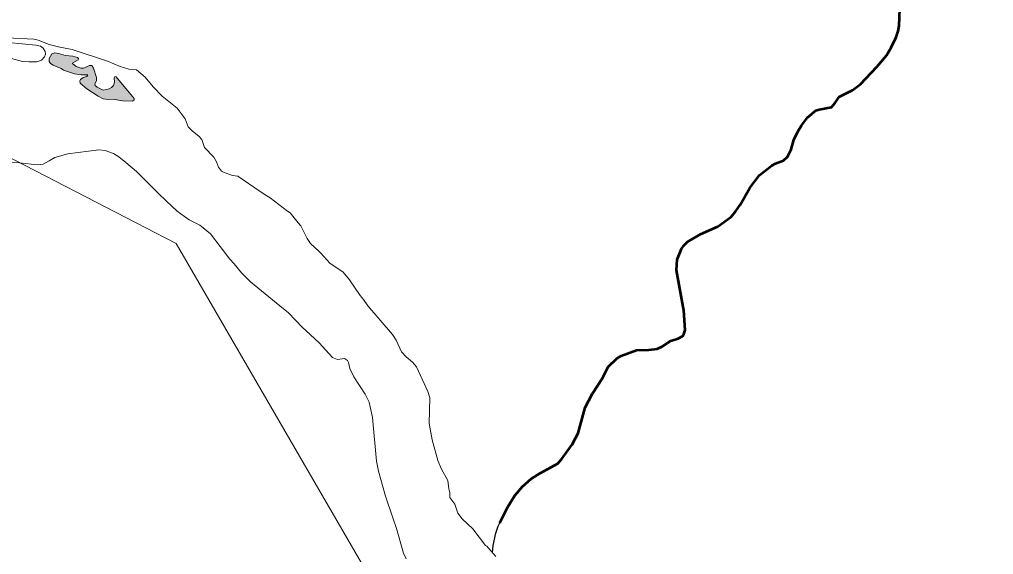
# Model space of a CAD drawing. Extents: x -1643653 to 4543381, y 1624270 to 13878484.
# Drawn here: x 810282 to 811599, y 9011979 to 9012702 of the extents above; entities that cross this region are included whole.
import ezdxf

# ---------------------------------------------------------------- set-up
doc = ezdxf.new("R2010")
doc.units = 0
doc.header["$LTSCALE"] = 200
doc.layers.add('60', color=7, linetype='Continuous', lineweight=13)

msp = doc.modelspace()

# ---------------------------------------------------------------- hatches: boundary and pattern name
at = {"layer": '60'}
msp.add_hatch(color=256, dxfattribs=at).paths.add_polyline_path([(810403.3, 9012608.1), (810395.3, 9012606.2), (810387.3, 9012610.1), (810384.8, 9012612.6), (810384.2, 9012614.8), (810386.3, 9012618.7), (810386.2, 9012623.5), (810382.5, 9012635.9), (810380, 9012639.8), (810376.9, 9012639.5), (810368.8, 9012636), (810365.7, 9012635.9), (810358.7, 9012638.1), (810354.1, 9012642.1), (810354.6, 9012643.2), (810361.7, 9012647.2), (810362.1, 9012649), (810360.6, 9012650.2), (810354.4, 9012652), (810344.6, 9012653.1), (810335.2, 9012656), (810330.1, 9012656.8), (810326.1, 9012655.2), (810322.6, 9012649), (810322.3, 9012644.8), (810324.1, 9012642.3), (810327.6, 9012640.1), (810338.7, 9012635.6), (810341.6, 9012633.5), (810356.6, 9012628.3), (810365.7, 9012626.9), (810374.7, 9012626.9), (810373.5, 9012624.8), (810368.4, 9012623.3), (810364.7, 9012620.7), (810363.8, 9012618.8), (810364.2, 9012615.5), (810373.2, 9012608.2), (810388.6, 9012598.1), (810395.5, 9012594.4), (810402.4, 9012593.7), (810409, 9012594.3), (810421.5, 9012591.8), (810435.2, 9012591.4), (810437.4, 9012593.1), (810437.4, 9012595.1), (810413, 9012624.4), (810411.3, 9012624.6), (810410.2, 9012623.1), (810410.6, 9012617.1), (810409.2, 9012612.4), (810406.7, 9012609.7)])

# ---------------------------------------------------------------- linework, layer by layer
for points in [[(814598.3, 9008896), (813758.5, 9010664.1), (812879.6, 9010781.5), (811952.2, 9011648.1), (810858.7, 9011770.6), (810494.2, 9012398.9), (808613.3, 9013370.5), (807126, 9013554.3), (805831.2, 9014683.5)], [(810265, 9012677), (810301.6, 9012675.2), (810307.7, 9012673.9), (810322.5, 9012668), (810336.9, 9012664.3), (810353.6, 9012661.2), (810401.3, 9012645.5), (810418.2, 9012638.3), (810429.9, 9012634.5), (810440.5, 9012633.7)], [(810440.5, 9012633.7), (810429.9, 9012634.5), (810418.2, 9012638.3), (810401.3, 9012645.5), (810353.6, 9012661.2), (810336.9, 9012664.3), (810322.5, 9012668), (810307.7, 9012673.9), (810301.6, 9012675.2), (810265, 9012677)], [(810271.6, 9012649.1), (810286.5, 9012645.2), (810295, 9012644.5), (810305.8, 9012644.7), (810311.8, 9012646.7), (810315.9, 9012651.3), (810317.3, 9012654.8), (810317, 9012658.5), (810314.5, 9012662.9), (810310.5, 9012665.6), (810304.5, 9012666.9), (810267.6, 9012670.7)], [(810267.6, 9012670.7), (810304.5, 9012666.9), (810310.5, 9012665.6), (810314.5, 9012662.9), (810317, 9012658.5), (810317.3, 9012654.8), (810315.9, 9012651.3), (810311.8, 9012646.7), (810305.8, 9012644.7), (810295, 9012644.5), (810286.5, 9012645.2), (810271.6, 9012649.1)], [(810440.5, 9012633.7), (810452.4, 9012624), (810462.9, 9012610.8), (810475.1, 9012598.3), (810495.7, 9012582), (810506.2, 9012567.3)], [(810506.2, 9012567.3), (810495.7, 9012582), (810475.1, 9012598.3), (810462.9, 9012610.8), (810452.4, 9012624), (810440.5, 9012633.7)], [(810506.2, 9012567.3), (810510.5, 9012556.8), (810516.2, 9012551), (810524.7, 9012544.2), (810528.7, 9012539.4), (810532.3, 9012528.7), (810545.2, 9012515.5)], [(810545.2, 9012515.5), (810532.3, 9012528.7), (810528.7, 9012539.4), (810524.7, 9012544.2), (810516.2, 9012551), (810510.5, 9012556.8), (810506.2, 9012567.3)], [(810426.2, 9012508.4), (810416.7, 9012516.2), (810409.2, 9012520.6), (810398, 9012524.6), (810389.7, 9012525.7), (810347.5, 9012520.2), (810330, 9012515.4), (810322.5, 9012510.6), (810314.1, 9012506.4), (810306, 9012505.2), (810282.3, 9012507.9), (810241.3, 9012509.2), (810203.6, 9012514.2), (810183.9, 9012520.7)], [(810545.2, 9012515.5), (810548.7, 9012509.6), (810551.4, 9012502.2), (810555.6, 9012496.9), (810558.2, 9012495.2), (810570.4, 9012490.7), (810577.6, 9012489.9), (810577.6, 9012489.9)], [(810577.6, 9012489.9), (810570.4, 9012490.7), (810558.2, 9012495.2), (810555.6, 9012496.9), (810551.4, 9012502.2), (810548.7, 9012509.6), (810545.2, 9012515.5)], [(810459.8, 9012477), (810440.6, 9012496.5), (810426.2, 9012508.4)], [(810577.6, 9012489.9), (810607.8, 9012469.1), (810616.8, 9012463.5)], [(810616.8, 9012463.5), (810607.8, 9012469.1), (810577.6, 9012489.9)], [(810480.9, 9012456.4), (810469.6, 9012467), (810459.8, 9012477)], [(810616.8, 9012463.5), (810621.2, 9012460.8), (810644.7, 9012442.9)], [(810644.7, 9012442.9), (810621.2, 9012460.8), (810616.8, 9012463.5)], [(810505.3, 9012435.7), (810495.7, 9012442.6), (810480.9, 9012456.4)], [(810644.7, 9012442.9), (810648.1, 9012440.4), (810659.3, 9012426.8)], [(810659.3, 9012426.8), (810648.1, 9012440.4), (810644.7, 9012442.9)], [(810530.7, 9012420.1), (810526.1, 9012423.8), (810511.9, 9012431), (810505.3, 9012435.7)], [(810659.3, 9012426.8), (810662.5, 9012422.9), (810671.3, 9012405.7), (810675.9, 9012399), (810687.2, 9012388.5)], [(810687.2, 9012388.5), (810675.9, 9012399), (810671.3, 9012405.7), (810662.5, 9012422.9), (810659.3, 9012426.8)], [(810572.5, 9012371.3), (810566.9, 9012377.9), (810540.5, 9012412.1), (810530.7, 9012420.1)], [(810687.2, 9012388.5), (810689.9, 9012385.9), (810702, 9012372.4), (810719.8, 9012360.4), (810728.4, 9012349.9), (810742.8, 9012328.9), (810747.3, 9012323.2)], [(810747.3, 9012323.2), (810742.8, 9012328.9), (810728.4, 9012349.9), (810719.8, 9012360.4), (810702, 9012372.4), (810689.9, 9012385.9), (810687.2, 9012388.5)], [(810634.4, 9012314.8), (810594.6, 9012347.4), (810582.6, 9012359.3), (810572.5, 9012371.3)], [(810747.3, 9012323.2), (810753.3, 9012314.8), (810786.7, 9012276), (810791.8, 9012268.2), (810799, 9012252.4), (810805.1, 9012246), (810813.9, 9012238.7), (810818.9, 9012232.5), (810834.4, 9012199), (810837.1, 9012190.4), (810836.3, 9012155.7), (810840.5, 9012133.6), (810847.9, 9012105.8), (810853, 9012093.8), (810861.6, 9012078.6), (810862.8, 9012067.6), (810863.4, 9012065.4)], [(810863.4, 9012065.4), (810862.8, 9012067.6), (810861.6, 9012078.6), (810853, 9012093.8), (810847.9, 9012105.8), (810840.5, 9012133.6), (810836.3, 9012155.7), (810837.1, 9012190.4), (810834.4, 9012199), (810818.9, 9012232.5), (810813.9, 9012238.7), (810805.1, 9012246), (810799, 9012252.4), (810791.8, 9012268.2), (810786.7, 9012276), (810753.3, 9012314.8), (810747.3, 9012323.2)], [(810669.5, 9012281.3), (810664.9, 9012285.6), (810646, 9012305.2), (810634.4, 9012314.8)], [(810756.3, 9012178.4), (810754.9, 9012184.4), (810749.7, 9012195.5), (810734.5, 9012218.8), (810729.1, 9012229.9), (810727.1, 9012238.3), (810725.6, 9012240.8), (810721.9, 9012243.5), (810712.4, 9012242.3), (810705.4, 9012245.1), (810687.4, 9012264.7), (810669.5, 9012281.3)], [(810767.8, 9012091.1), (810765.2, 9012104.6), (810759.8, 9012163.9), (810756.3, 9012178.4)], [(810787.1, 9012028.3), (810777.2, 9012057.3), (810767.8, 9012091.1)], [(810863.4, 9012065.4), (810864.2, 9012062.4), (810864, 9012055.8), (810870.8, 9012046.6), (810874.9, 9012034.6), (810881, 9012026.7), (810895.4, 9012013.3), (810912.3, 9011991), (810914.1, 9011989.7), (810926.6, 9011975.9)], [(810926.6, 9011975.9), (810914.1, 9011989.7), (810912.3, 9011991), (810895.4, 9012013.3), (810881, 9012026.7), (810874.9, 9012034.6), (810870.8, 9012046.6), (810864, 9012055.8), (810864.2, 9012062.4), (810863.4, 9012065.4)], [(810805.2, 9011972.7), (810801.6, 9011980.6), (810792, 9012013.7), (810787.1, 9012028.3)]]:
    msp.add_lwpolyline(points, dxfattribs=at)
at = {"layer": '60', "lineweight": 53}
for points in [[(811390.6, 9012597.1), (811390.7, 9012597.2), (811408.9, 9012606.3), (811419.7, 9012614.5), (811441.7, 9012637.7), (811454.5, 9012652.9), (811461, 9012664.1), (811467.6, 9012678.1), (811470.3, 9012685.9), (811471.8, 9012693.4), (811472.5, 9012716.3), (811467.8, 9012726.2), (811467.9, 9012726.6)], [(811179.8, 9012313.2), (811170.8, 9012363), (811171.5, 9012377.3), (811177.5, 9012392), (811180.4, 9012396.1), (811185.5, 9012401.2), (811203.1, 9012411.8), (811226.4, 9012422.1), (811244.5, 9012435.1), (811250.6, 9012442.3), (811256.8, 9012451.2), (811269.7, 9012474.4), (811283.1, 9012491.2), (811299.7, 9012504.6), (811304.7, 9012507.3), (811315.4, 9012511.1), (811320.9, 9012516), (811325.9, 9012526), (811329.5, 9012539), (811334.7, 9012550.3), (811339.5, 9012558.6), (811348, 9012569.3), (811359.3, 9012578.6), (811363.7, 9012580.1), (811380.1, 9012583.4), (811385.2, 9012589.3), (811390.6, 9012597.1)], [(810931.8, 9012021.5), (810942.6, 9012043), (810952.1, 9012058.2), (810962.6, 9012070.5), (810974.1, 9012080.9), (810986.2, 9012088.7), (811001.3, 9012096.5), (811010, 9012101.8), (811015.7, 9012107.8), (811029.7, 9012127.2), (811037.8, 9012142.5), (811047, 9012177.5), (811057.3, 9012196.1), (811070.8, 9012217), (811078.5, 9012232.3), (811090, 9012243.4), (811095.7, 9012247.3), (811116.4, 9012255), (811133.3, 9012255.1), (811144.7, 9012256.6), (811151.5, 9012259.8), (811163.2, 9012267.3), (811173.1, 9012270.7), (811178.7, 9012273.6), (811180.3, 9012275.2), (811182.5, 9012281.8), (811180.6, 9012308.7), (811179.8, 9012313.2)]]:
    msp.add_lwpolyline(points, dxfattribs=at)
at = {"layer": '60', "lineweight": 25}
for points in [[(811390.6, 9012597.1), (811390.7, 9012597.2), (811408.9, 9012606.3), (811419.7, 9012614.5), (811441.7, 9012637.7), (811454.5, 9012652.9), (811461, 9012664.1), (811467.6, 9012678.1), (811470.3, 9012685.9), (811471.8, 9012693.4), (811472.5, 9012716.3), (811467.8, 9012726.2), (811467.9, 9012726.6)], [(811179.8, 9012313.2), (811170.8, 9012363), (811171.5, 9012377.3), (811177.5, 9012392), (811180.4, 9012396.1), (811185.5, 9012401.2), (811203.1, 9012411.8), (811226.4, 9012422.1), (811244.5, 9012435.1), (811250.6, 9012442.3), (811256.8, 9012451.2), (811269.7, 9012474.4), (811283.1, 9012491.2), (811299.7, 9012504.6), (811304.7, 9012507.3), (811315.4, 9012511.1), (811320.9, 9012516), (811325.9, 9012526), (811329.5, 9012539), (811334.7, 9012550.3), (811339.5, 9012558.6), (811348, 9012569.3), (811359.3, 9012578.6), (811363.7, 9012580.1), (811380.1, 9012583.4), (811385.2, 9012589.3), (811390.6, 9012597.1)], [(810921.7, 9011981.3), (810922.9, 9011990.7), (810926.3, 9012007.5), (810929.6, 9012017.1), (810942.6, 9012043), (810952.1, 9012058.2), (810962.6, 9012070.5), (810974.1, 9012080.9), (810986.2, 9012088.7), (811001.3, 9012096.5), (811010, 9012101.8), (811015.7, 9012107.8), (811029.7, 9012127.2), (811037.8, 9012142.5), (811047, 9012177.5), (811057.3, 9012196.1), (811070.8, 9012217), (811078.5, 9012232.3), (811090, 9012243.4), (811095.7, 9012247.3), (811116.4, 9012255), (811133.3, 9012255.1), (811144.7, 9012256.6), (811151.5, 9012259.8), (811163.2, 9012267.3), (811173.1, 9012270.7), (811178.7, 9012273.6), (811180.3, 9012275.2), (811182.5, 9012281.8), (811180.6, 9012308.7), (811179.8, 9012313.2)]]:
    msp.add_lwpolyline(points, dxfattribs=at)
at = {"layer": '60'}
msp.add_lwpolyline([(810403.3, 9012608.1), (810395.3, 9012606.2), (810387.3, 9012610.1), (810384.8, 9012612.6), (810384.2, 9012614.8), (810386.3, 9012618.7), (810386.2, 9012623.5), (810382.5, 9012635.9), (810380, 9012639.8), (810376.9, 9012639.5), (810368.8, 9012636), (810365.7, 9012635.9), (810358.7, 9012638.1), (810354.1, 9012642.1), (810354.6, 9012643.2), (810361.7, 9012647.2), (810362.1, 9012649), (810360.6, 9012650.2), (810354.4, 9012652), (810344.6, 9012653.1), (810335.2, 9012656), (810330.1, 9012656.8), (810326.1, 9012655.2), (810322.6, 9012649), (810322.3, 9012644.8), (810324.1, 9012642.3), (810327.6, 9012640.1), (810338.7, 9012635.6), (810341.6, 9012633.5), (810356.6, 9012628.3), (810365.7, 9012626.9), (810374.7, 9012626.9), (810373.5, 9012624.8), (810368.4, 9012623.3), (810364.7, 9012620.7), (810363.8, 9012618.8), (810364.2, 9012615.5), (810373.2, 9012608.2), (810388.6, 9012598.1), (810395.5, 9012594.4), (810402.4, 9012593.7), (810409, 9012594.3), (810421.5, 9012591.8), (810435.2, 9012591.4), (810437.4, 9012593.1), (810437.4, 9012595.1), (810413, 9012624.4), (810411.3, 9012624.6), (810410.2, 9012623.1), (810410.6, 9012617.1), (810409.2, 9012612.4), (810406.7, 9012609.7)], close=True, dxfattribs=at)
at = {"layer": '60', "lineweight": 25}
msp.add_spline([(814781, 9009175.5), (814787.2, 9009173.4), (814796.9, 9009173.4), (814799.4, 9009172.4), (814805.1, 9009174.5), (814805.6, 9009176.5), (814811.7, 9009179.5), (814811.7, 9009179.5), (814801.5, 9009181), (814790.7, 9009181.5), (814784.1, 9009183.1), (814777.4, 9009185.1), (814778.4, 9009175.5)], degree=3, dxfattribs=at)

# ---------------------------------------------------------------- texts
at = {"layer": '60', "width": 0.9}
msp.add_text('R I O   S Ã O   F R A N C I S C O', height=500, rotation=332.036, dxfattribs=at).set_placement((805339.6, 9013807.5))

doc.saveas('drawing.dxf')
